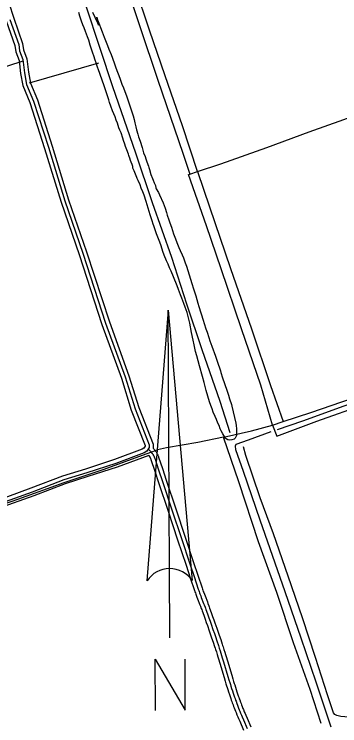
# Model space of a CAD drawing. Extents: x 3477039 to 3515015, y 546746 to 572297.
# Drawn here: x 3508076 to 3509299, y 567644 to 570316 of the extents above; entities that cross this region are included whole.
import ezdxf

# ---------------------------------------------------------------- set-up
doc = ezdxf.new("R2010")
doc.units = 0
for name, color, linetype in [('V-ANNO-SYMB', 7, 'Continuous'), ('V-DTCH-CNTR', 7, 'Continuous'), ('V-ROAD-CNTR', 7, 'Continuous'), ('V-SITE-VEGE', 7, 'Continuous'), ('V-TOPO-SHOR', 7, 'Continuous')]:
    doc.layers.add(name, color=color, linetype=linetype)

msp = doc.modelspace()

# ---------------------------------------------------------------- linework, layer by layer
at = {"layer": 'V-ANNO-SYMB'}
for p, q in [((3508654, 569204), (3508575, 568188.5)), ((3508654, 569204), (3508745, 568189.6)), ((3508659.8, 568234), (3508654, 569204)), ((3508654, 569204), (3508745, 568189.6)), ((3508659.8, 568234), (3508654, 569204)), ((3508661.3, 567974.1), (3508659.8, 568234))]:
    msp.add_line(p, q, dxfattribs=at)
msp.add_lwpolyline([(3508606.9, 567701.7), (3508605.8, 567893.7), (3508718.9, 567702.4), (3508717.8, 567894.4)], dxfattribs=at)
for start, end in [(90.3417, 146.1362), (34.5471, 90.3417), (34.5471, 90.3305)]:
    msp.add_arc((3508660.4, 568131.3), 102.8, start, end, dxfattribs=at)
at = {"layer": 'V-DTCH-CNTR'}
msp.add_line((3508392.7, 570131.6), (3508132.8, 570056.6), dxfattribs=at)
for points in [[(3508487.1, 570453.2), (3508548.2, 570269.3), (3508616, 570068), (3508709.9, 569793.8), (3508735.7, 569715.6)], [(3508764.6, 569725.2), (3508708.2, 569897), (3508643.4, 570084.1), (3508584.5, 570255.8), (3508531, 570417.4), (3508519.1, 570453.3)], [(3507557.8, 569969.9), (3507700.2, 570014.6), (3507859.9, 570065.2), (3508052.1, 570122.5), (3508109.9, 570141)], [(3509046.1, 568773.1), (3509002.1, 568922.9), (3508929.6, 569134.9), (3508853.5, 569359.3), (3508798.8, 569521.6), (3508731, 569714), (3508735.7, 569715.6), (3508764.6, 569725.2), (3508851.8, 569754.4), (3509025.3, 569815.1), (3509184, 569874.5), (3509314.8, 569920.8), (3509475.3, 569979.1), (3509613.9, 570028.6)], [(3508764.6, 569725.2), (3508809.8, 569592), (3508888.3, 569361.1), (3508967.9, 569134.3), (3509039.3, 568922.3), (3509086.4, 568786.3)], [(3508862.1, 568727.9), (3508967.5, 568751.8), (3509046.1, 568773.1), (3509086.4, 568786.3), (3509190.1, 568820.2), (3509347, 568874.8), (3509469.6, 568916.5), (3509635.4, 568972.3), (3509785.8, 569031.7), (3509859.1, 569065.3), (3509927.6, 569094.9)], [(3509046.1, 568773.1), (3509062.1, 568731.7), (3509213.1, 568787.5), (3509396.7, 568852.9), (3509585, 568917.7), (3509765, 568981.3), (3509831.3, 569004.5)], [(3508862.1, 568727.9), (3508765.5, 568708.3), (3508648.3, 568687.4), (3508614.5, 568680.3), (3508595.3, 568673.2), (3508570.7, 568664.2), (3508413.2, 568606.6), (3508262.8, 568556.6), (3508088.7, 568494.2), (3507889.2, 568425.3), (3507797.6, 568392.5)], [(3509229.4, 567653.3), (3509187.2, 567780.6), (3509125.6, 567955.9), (3509062.4, 568144.1), (3508994, 568335.4), (3508919.7, 568559.8), (3508862.1, 568727.9)], [(3510243, 567711.8), (3510225.8, 567695.8), (3510218.7, 567691.7), (3510196.2, 567687.5), (3510021.5, 567682.6), (3509792.3, 567671.6), (3509604.5, 567660.1), (3509475.4, 567662.3), (3509395.4, 567671.1), (3509302.4, 567679.3), (3509288.1, 567682.3), (3509281, 567686.4), (3509275.7, 567692.3), (3509252.5, 567761), (3509207.3, 567900.7), (3509158.6, 568049.4), (3509105.7, 568205.7), (3509049.8, 568365), (3509000.5, 568500.5), (3508945.8, 568658.6), (3508937.4, 568691.2)]]:
    msp.add_lwpolyline(points, dxfattribs=at)
at = {"layer": 'V-ROAD-CNTR'}
for points in [[(3508022.3, 570454.2), (3508037.8, 570417.4), (3508074.7, 570300.5), (3508107.8, 570205.4), (3508111.3, 570182.1), (3508123.8, 570148.7), (3508129.5, 570097.9), (3508137.5, 570056.7), (3508163.2, 569994.9), (3508219.3, 569820.8), (3508280.8, 569619.2), (3508348.4, 569423.6), (3508433.6, 569161.1), (3508507.1, 568958.6), (3508544.4, 568839.2), (3508598.1, 568701.9), (3508598.1, 568686)], [(3508046.2, 570291.1), (3508078.6, 570198.2), (3508082.2, 570174.6), (3508094.4, 570141.7), (3508099.8, 570093.3), (3508108.7, 570048), (3508135.1, 569984.6), (3508190.7, 569811.8), (3508252.2, 569609.9), (3508319.9, 569414.1), (3508405.3, 569151.3), (3508478.7, 568949.1), (3508516.1, 568829.3), (3508568.1, 568696.2), (3508568.1, 568693.7), (3508563.4, 568685.9), (3508557.4, 568682.6), (3508452.6, 568643.4), (3508344.1, 568608.2), (3508257.5, 568581.4), (3508139.1, 568536), (3508005.7, 568488)], [(3508060.4, 570295.8), (3508093.2, 570201.8), (3508096.8, 570178.4), (3508109.1, 570145.2), (3508114.6, 570095.6), (3508123.1, 570052.4), (3508149.1, 569989.7), (3508205, 569816.3), (3508266.5, 569614.6), (3508334.2, 569418.9), (3508419.5, 569156.2), (3508492.9, 568953.9), (3508530.2, 568834.2), (3508583.1, 568699.1), (3508583.1, 568689.6), (3508574.3, 568674.8), (3508563.8, 568668.9), (3508457.6, 568629.3), (3508348.6, 568593.9), (3508262.4, 568567.2), (3508144.3, 568521.9), (3508010.4, 568473.7)], [(3508579.5, 568683.5), (3508581.4, 568681.7), (3508583.2, 568679.9), (3508584.8, 568678.3), (3508586.3, 568676.6), (3508587.8, 568675.1), (3508589.1, 568673.6), (3508590.3, 568672.2), (3508591.4, 568670.8), (3508592.4, 568669.5), (3508593.3, 568668.3), (3508594.2, 568667.2), (3508594.9, 568666.1), (3508596.4, 568664), (3508597.6, 568662.2), (3508598.6, 568660.5), (3508599.4, 568659.1), (3508600.1, 568657.8), (3508600.7, 568656.6), (3508601.7, 568654.6), (3508602.4, 568653.1), (3508602.8, 568651.9), (3508603.5, 568650.2), (3508604.1, 568648.4), (3508618.6, 568605.1), (3508633, 568561.9), (3508668.7, 568454.6), (3508704.4, 568347.3), (3508736, 568252.3), (3508751.8, 568204.8), (3508767.7, 568157.3), (3508769.4, 568152.5), (3508770.9, 568148), (3508772.4, 568143.8), (3508773.9, 568139.9), (3508776.6, 568132.5), (3508779, 568126.1), (3508787.7, 568103.7), (3508789.8, 568098.1), (3508793, 568089.6), (3508794.5, 568085.4), (3508796.1, 568081.2), (3508802.1, 568064.3), (3508807.4, 568049.6), (3508811.9, 568036.7), (3508815.9, 568025.4), (3508822.8, 568005.6), (3508827.9, 567990.7), (3508831.8, 567979.6), (3508837.4, 567962.8), (3508843.1, 567946.1), (3508844.9, 567940.8), (3508846.5, 567935.7), (3508849.7, 567925.7), (3508852.7, 567916.4), (3508855.4, 567907.6), (3508857.9, 567899.4), (3508862.6, 567884), (3508878.7, 567829.8), (3508882.7, 567816.3), (3508885.8, 567806.2), (3508888.2, 567798.6), (3508890, 567792.9), (3508892.7, 567784.4), (3508895.5, 567775.9), (3508898.5, 567766.8), (3508901.2, 567758.9), (3508903.6, 567752), (3508905.7, 567746), (3508907.6, 567740.7), (3508909.3, 567736.1), (3508912.2, 567728), (3508914.5, 567722), (3508916.2, 567717.5), (3508918.8, 567710.8), (3508921.5, 567704), (3508923.3, 567699.6), (3508926.7, 567691.4), (3508929.7, 567684.2), (3508932.4, 567677.9), (3508937.1, 567666.9), (3508951.4, 567634)], [(3508598.1, 568686), (3508599, 568685.1), (3508600.4, 568683.4), (3508601.8, 568681.8), (3508603, 568680.2), (3508604.2, 568678.8), (3508605.3, 568677.4), (3508606.3, 568676), (3508607.2, 568674.7), (3508608.9, 568672.3), (3508610.2, 568670.2)], [(3508581.6, 568659.5), (3508462.5, 568615.1), (3508353.1, 568579.6), (3508267.4, 568553), (3508149.5, 568507.8), (3508015.1, 568459.5), (3507884.9, 568420.2), (3507832.2, 568406.6), (3507797.5, 568394.9)], [(3508581.6, 568659.5), (3508585.6, 568652.9), (3508586.3, 568651.7), (3508586.9, 568650.7), (3508587.3, 568649.9), (3508588.1, 568648.3), (3508588.6, 568647.1), (3508588.9, 568646.3), (3508589.5, 568645), (3508590, 568643.6), (3508604.4, 568600.4), (3508618.8, 568557.1), (3508654.5, 568449.9), (3508690.1, 568342.6), (3508721.8, 568247.6), (3508737.6, 568200.1), (3508753.5, 568152.5), (3508755.2, 568147.6), (3508756.8, 568143), (3508758.3, 568138.7), (3508759.8, 568134.7), (3508762.6, 568127.3), (3508765, 568120.8), (3508773.7, 568098.3), (3508775.8, 568092.7), (3508778.9, 568084.4), (3508780.5, 568080.2), (3508782, 568076.1), (3508788, 568059.3), (3508793.2, 568044.6), (3508797.8, 568031.7), (3508801.7, 568020.4), (3508808.6, 568000.7), (3508813.7, 567985.8), (3508817.6, 567974.7), (3508823.2, 567958), (3508828.9, 567941.3), (3508830.6, 567936.1), (3508832.3, 567931), (3508835.5, 567921.2), (3508838.4, 567911.9), (3508841.1, 567903.2), (3508843.6, 567895), (3508848.2, 567879.7), (3508864.3, 567825.5), (3508868.4, 567811.9), (3508871.5, 567801.7), (3508873.9, 567794.1), (3508875.7, 567788.4), (3508878.4, 567779.8), (3508881.2, 567771.2), (3508884.3, 567762), (3508887, 567754), (3508889.4, 567747.1), (3508891.6, 567740.9), (3508893.5, 567735.6), (3508895.2, 567730.9), (3508898.2, 567722.8), (3508900.5, 567716.7), (3508902.2, 567712.1), (3508904.9, 567705.3), (3508907.6, 567698.5), (3508909.4, 567694), (3508912.8, 567685.6), (3508915.9, 567678.3), (3508918.6, 567672), (3508923.3, 567660.9), (3508937.7, 567628)], [(3508610.2, 568670.2), (3508610.3, 568670.1), (3508611.5, 568668.1), (3508612.5, 568666.4), (3508613.3, 568664.8), (3508614.1, 568663.4), (3508615.2, 568661), (3508616.1, 568659.1), (3508616.7, 568657.6), (3508617.6, 568655.4), (3508618.3, 568653.3), (3508632.8, 568609.9), (3508647.3, 568566.6), (3508682.9, 568459.3), (3508718.6, 568352.1), (3508750.2, 568257), (3508766.1, 568209.6), (3508781.9, 568162.1), (3508783.5, 568157.4), (3508785.1, 568153), (3508786.5, 568148.9), (3508787.9, 568145.1), (3508790.6, 568137.8), (3508793, 568131.5), (3508801.7, 568109), (3508803.8, 568103.4), (3508807, 568094.9), (3508808.6, 568090.6), (3508810.2, 568086.3), (3508816.3, 568069.4), (3508821.5, 568054.6), (3508826.1, 568041.7), (3508830.1, 568030.3), (3508837, 568010.5), (3508842.1, 567995.6), (3508845.9, 567984.4), (3508851.7, 567967.6), (3508857.3, 567950.8), (3508859.1, 567945.5), (3508860.8, 567940.3), (3508864, 567930.3), (3508867, 567920.9), (3508869.8, 567912), (3508872.3, 567903.8), (3508877, 567888.2), (3508893, 567834.1), (3508897.1, 567820.7), (3508900.2, 567810.6), (3508902.5, 567803.1), (3508904.3, 567797.4), (3508907, 567789), (3508909.7, 567780.6), (3508912.7, 567771.6), (3508915.4, 567763.8), (3508917.7, 567757), (3508919.8, 567751), (3508921.7, 567745.8), (3508923.3, 567741.2), (3508926.3, 567733.3), (3508928.5, 567727.4), (3508930.2, 567722.9), (3508932.8, 567716.3), (3508935.4, 567709.6), (3508937.2, 567705.3), (3508940.5, 567697.1), (3508943.5, 567690), (3508946.2, 567683.8), (3508950.9, 567672.8), (3508965.1, 567640)]]:
    msp.add_lwpolyline(points, dxfattribs=at)
at = {"layer": 'V-SITE-VEGE'}
for p, q in [((3508323, 570309), (3508319.2, 570322.5)), ((3508329.4, 570289.1), (3508323, 570309)), ((3508370.2, 570323.6), (3508378.8, 570304.6)), ((3508378.8, 570304.6), (3508389.3, 570283.9)), ((3508393.2, 570274.6), (3508386.5, 570304.9)), ((3508386.5, 570304.9), (3508389.3, 570294.4)), ((3508334.1, 570276.4), (3508329.4, 570289.1)), ((3508389.3, 570294.4), (3508396.8, 570275.4)), ((3508389.3, 570283.9), (3508393.2, 570274.6)), ((3508338.6, 570264), (3508334.1, 570276.4)), ((3508343.8, 570251.1), (3508338.6, 570264)), ((3508351.3, 570230.9), (3508343.8, 570251.1)), ((3508396.8, 570275.4), (3508400.4, 570265.5)), ((3508400.4, 570265.5), (3508406.2, 570250)), ((3508406.2, 570250), (3508410, 570240.1)), ((3508356, 570217.7), (3508351.3, 570230.9)), ((3508410, 570240.1), (3508414.7, 570229.4)), ((3508414.7, 570229.4), (3508427.2, 570198.2)), ((3508362.1, 570199.2), (3508356, 570217.7)), ((3508371.5, 570169.7), (3508362.1, 570199.2)), ((3508427.2, 570198.2), (3508431.9, 570185)), ((3508431.9, 570185), (3508440.2, 570164.3)), ((3508375.1, 570159.2), (3508371.5, 570169.7)), ((3508380.9, 570143.5), (3508375.1, 570159.2)), ((3508384.5, 570133), (3508380.9, 570143.5)), ((3508440.2, 570164.3), (3508445.2, 570150.2)), ((3508445.2, 570150.2), (3508453.2, 570129)), ((3508389.5, 570117), (3508384.5, 570133)), ((3508393.4, 570106.6), (3508389.5, 570117)), ((3508453.2, 570129), (3508458.5, 570114.7)), ((3508398.1, 570092.8), (3508393.4, 570106.6)), ((3508407.5, 570064.4), (3508398.1, 570092.8)), ((3508458.5, 570114.7), (3508473.2, 570076)), ((3508413.1, 570050), (3508407.5, 570064.4)), ((3508473.2, 570076), (3508480.9, 570053.7)), ((3508416.9, 570039.3), (3508413.1, 570050)), ((3508422.2, 570023.8), (3508416.9, 570039.3)), ((3508480.9, 570053.7), (3508486.5, 570039.1)), ((3508486.5, 570039.1), (3508498.9, 570005.2)), ((3508425.5, 570012.5), (3508422.2, 570023.8)), ((3508431.1, 569994.9), (3508425.5, 570012.5)), ((3508434.7, 569984.1), (3508431.1, 569994.9)), ((3508439.4, 569970.9), (3508434.7, 569984.1)), ((3508498.9, 570005.2), (3508516.1, 569957.2)), ((3508446, 569953.2), (3508439.4, 569970.9)), ((3508516.1, 569957.2), (3508522.7, 569934)), ((3508455.4, 569930.4), (3508446, 569953.2)), ((3508459.6, 569917.7), (3508455.4, 569930.4)), ((3508522.7, 569934), (3508526.3, 569920.8)), ((3508464, 569906.4), (3508459.6, 569917.7)), ((3508469.8, 569889.5), (3508464, 569906.4)), ((3508526.3, 569920.8), (3508529.4, 569908.4)), ((3508529.4, 569908.4), (3508532.7, 569892.4)), ((3508473.4, 569880.2), (3508469.8, 569889.5)), ((3508477.9, 569870.5), (3508473.4, 569880.2)), ((3508532.7, 569892.4), (3508535.5, 569881.4)), ((3508535.5, 569881.4), (3508540.2, 569865.9)), ((3508484, 569850.4), (3508477.9, 569870.5)), ((3508486.7, 569841.6), (3508484, 569850.4)), ((3508540.2, 569865.9), (3508543.5, 569855.4)), ((3508543.5, 569855.4), (3508549.1, 569838.6)), ((3508491.2, 569828.1), (3508486.7, 569841.6)), ((3508494.5, 569819), (3508491.2, 569828.1)), ((3508549.1, 569838.6), (3508556.3, 569814.9)), ((3508499.2, 569807.1), (3508494.5, 569819)), ((3508505.3, 569790.6), (3508499.2, 569807.1)), ((3508556.3, 569814.9), (3508559.3, 569805.5)), ((3508559.3, 569805.5), (3508562.4, 569795.6)), ((3508506.4, 569785.9), (3508505.3, 569790.6)), ((3508507.5, 569782), (3508506.4, 569785.9)), ((3508510, 569775.1), (3508507.5, 569782)), ((3508512.5, 569766.6), (3508510, 569775.1)), ((3508562.4, 569795.6), (3508567.6, 569781)), ((3508567.6, 569781), (3508570.1, 569773)), ((3508570.1, 569773), (3508574.6, 569761.4)), ((3508515.2, 569760.5), (3508512.5, 569766.6)), ((3508519.1, 569751.1), (3508515.2, 569760.5)), ((3508521.3, 569744), (3508519.1, 569751.1)), ((3508521.9, 569737.6), (3508521.3, 569744)), ((3508574.6, 569761.4), (3508580.4, 569744.9)), ((3508580.4, 569744.9), (3508581.5, 569739.9)), ((3508522.5, 569735.7), (3508521.9, 569737.6)), ((3508526.3, 569728), (3508522.5, 569735.7)), ((3508536.6, 569702.9), (3508526.3, 569728)), ((3508581.5, 569739.9), (3508584.3, 569732.2)), ((3508584.3, 569732.2), (3508589, 569714.5)), ((3508538.5, 569699.1), (3508536.6, 569702.9)), ((3508542, 569691.2), (3508538.5, 569699.1)), ((3508548.8, 569674.9), (3508542, 569691.2)), ((3508589, 569714.5), (3508595.3, 569699.4)), ((3508595.3, 569699.4), (3508597.6, 569692.5)), ((3508597.6, 569692.5), (3508602.2, 569682.5)), ((3508553.7, 569662.7), (3508548.8, 569674.9)), ((3508558.8, 569649.5), (3508553.7, 569662.7)), ((3508602.2, 569682.5), (3508603.6, 569680.3)), ((3508603.6, 569680.3), (3508606.4, 569673.2)), ((3508606.4, 569673.2), (3508607.8, 569664.3)), ((3508607.8, 569664.3), (3508610, 569660)), ((3508563.9, 569636.1), (3508558.8, 569649.5)), ((3508571.3, 569613.1), (3508563.9, 569636.1)), ((3508610, 569660), (3508618, 569646)), ((3508618, 569646), (3508621.5, 569637.2)), ((3508621.5, 569637.2), (3508635.3, 569607)), ((3508586.8, 569563.1), (3508571.3, 569613.1)), ((3508635.3, 569607), (3508639.3, 569597.1)), ((3508639.3, 569597.1), (3508643.1, 569587.5)), ((3508643.1, 569587.5), (3508648.1, 569571.8)), ((3508595, 569539.4), (3508586.8, 569563.1)), ((3508648.1, 569571.8), (3508651.1, 569560.7)), ((3508651.1, 569560.7), (3508656.4, 569544.1)), ((3508598.6, 569527.8), (3508595, 569539.4)), ((3508656.4, 569544.1), (3508660.2, 569532.7)), ((3508660.2, 569532.7), (3508666.5, 569515.7)), ((3508600.9, 569520.9), (3508598.6, 569527.8)), ((3508604.5, 569509.7), (3508600.9, 569520.9)), ((3508611.2, 569490.9), (3508604.5, 569509.7)), ((3508666.5, 569515.7), (3508674.8, 569491)), ((3508615.6, 569478.3), (3508611.2, 569490.9)), ((3508623, 569459.3), (3508615.6, 569478.3)), ((3508674.8, 569491), (3508682.2, 569472)), ((3508627.9, 569446), (3508623, 569459.3)), ((3508682.2, 569472), (3508686.8, 569459)), ((3508686.8, 569459), (3508694.2, 569440.2)), ((3508635, 569424.6), (3508627.9, 569446)), ((3508640.1, 569410.6), (3508635, 569424.6)), ((3508694.2, 569440.2), (3508699.5, 569428.5)), ((3508699.5, 569428.5), (3508707.1, 569411.9)), ((3508648.4, 569389.7), (3508640.1, 569410.6)), ((3508707.1, 569411.9), (3508712, 569400.6)), ((3508712, 569400.6), (3508718.9, 569382)), ((3508654, 569376.9), (3508648.4, 569389.7)), ((3508659.9, 569364), (3508654, 569376.9)), ((3508718.9, 569382), (3508723, 569369.4)), ((3508723, 569369.4), (3508733.1, 569336.9)), ((3508665.5, 569350.5), (3508659.9, 569364)), ((3508674.3, 569330), (3508665.5, 569350.5)), ((3508688.7, 569295.8), (3508674.3, 569330)), ((3508733.1, 569336.9), (3508743.3, 569304.5)), ((3508693.6, 569282.6), (3508688.7, 569295.8)), ((3508743.3, 569304.5), (3508749.8, 569285.2)), ((3508701.4, 569262.4), (3508693.6, 569282.6)), ((3508706.1, 569249.1), (3508701.4, 569262.4)), ((3508749.8, 569285.2), (3508757.8, 569258.6)), ((3508713.5, 569229.5), (3508706.1, 569249.1)), ((3508757.8, 569258.6), (3508761.9, 569244.4)), ((3508761.9, 569244.4), (3508765.9, 569230.8)), ((3508718.4, 569216), (3508713.5, 569229.5)), ((3508725.7, 569195.3), (3508718.4, 569216)), ((3508765.9, 569230.8), (3508769.9, 569218)), ((3508769.9, 569218), (3508785.4, 569167.3)), ((3508729.7, 569181.1), (3508725.7, 569195.3)), ((3508735.4, 569156.3), (3508729.7, 569181.1)), ((3508742.4, 569120.4), (3508735.4, 569156.3)), ((3508785.4, 569167.3), (3508789.6, 569154.2)), ((3508789.6, 569154.2), (3508796.6, 569134.8)), ((3508796.6, 569134.8), (3508800.6, 569122.1)), ((3508748, 569092.3), (3508742.4, 569120.4)), ((3508800.6, 569122.1), (3508807.3, 569102.4)), ((3508807.3, 569102.4), (3508811.6, 569089.4)), ((3508751.9, 569074.7), (3508748, 569092.3)), ((3508757.7, 569049.4), (3508751.9, 569074.7)), ((3508811.6, 569089.4), (3508818.3, 569069.6)), ((3508761.7, 569033.3), (3508757.7, 569049.4)), ((3508818.3, 569069.6), (3508832, 569032.3)), ((3508771.8, 568995.9), (3508761.7, 569033.3)), ((3508832, 569032.3), (3508838.1, 569013.3)), ((3508783.2, 568955.8), (3508771.8, 568995.9)), ((3508838.1, 569013.3), (3508850.5, 568976.5)), ((3508850.5, 568976.5), (3508852.7, 568970.3)), ((3508852.7, 568970.3), (3508859.1, 568951)), ((3508789.1, 568933.4), (3508783.2, 568955.8)), ((3508859.1, 568951), (3508874.3, 568904.4)), ((3508793, 568917.9), (3508789.1, 568933.4)), ((3508797, 568902.5), (3508793, 568917.9)), ((3508803, 568881.3), (3508797, 568902.5)), ((3508874.3, 568904.4), (3508881.1, 568885.1)), ((3508809.8, 568860.3), (3508803, 568881.3)), ((3508881.1, 568885.1), (3508885.3, 568871.9)), ((3508885.3, 568871.9), (3508891.8, 568850.9)), ((3508814.5, 568846.8), (3508809.8, 568860.3)), ((3508819.4, 568833.8), (3508814.5, 568846.8)), ((3508891.8, 568850.9), (3508893.7, 568844.2)), ((3508893.7, 568844.2), (3508908.6, 568780.3)), ((3508824.1, 568821.9), (3508819.4, 568833.8)), ((3508831.2, 568805), (3508824.1, 568821.9)), ((3508835.8, 568794.6), (3508831.2, 568805)), ((3508841.6, 568779.9), (3508835.8, 568794.6)), ((3508845.5, 568771.1), (3508841.6, 568779.9)), ((3508850.4, 568758.9), (3508845.5, 568771.1)), ((3508854.1, 568751.1), (3508850.4, 568758.9)), ((3508908.6, 568780.3), (3508910.4, 568771.2)), ((3508910.4, 568771.2), (3508911.3, 568759.5)), ((3508911.3, 568759.5), (3508911.7, 568740.5)), ((3508859.9, 568739.9), (3508854.1, 568751.1)), ((3508863.1, 568734.5), (3508859.9, 568739.9)), ((3508867.5, 568727.6), (3508863.1, 568734.5)), ((3508869.8, 568724.5), (3508867.5, 568727.6)), ((3508910.6, 568733.5), (3508906.6, 568724.2)), ((3508911.7, 568740.5), (3508910.6, 568733.5)), ((3508872.1, 568721.7), (3508869.8, 568724.5)), ((3508879.2, 568718.2), (3508872.1, 568721.7)), ((3508886.2, 568716.9), (3508879.2, 568718.2)), ((3508893.5, 568717.2), (3508886.2, 568716.9)), ((3508902.4, 568720.6), (3508893.5, 568717.2)), ((3508906.6, 568724.2), (3508902.4, 568720.6))]:
    msp.add_line(p, q, dxfattribs=at)
at = {"layer": 'V-TOPO-SHOR'}
for points in [[(3508308.5, 570452.1), (3508343.8, 570350.7), (3508397.3, 570187.8), (3508445.5, 570044.5), (3508532.3, 569794.7), (3508594.7, 569608.8), (3508666.6, 569403.3), (3508723.7, 569228), (3508781.3, 569057.5), (3508848.5, 568862.7), (3508886.6, 568744.9)], [(3509776, 569004.8), (3509623.8, 568949.5), (3509480.5, 568899), (3509314.1, 568844.3), (3509159.6, 568788.4), (3509064.3, 568755.1)], [(3509040.6, 568747.4), (3508955.3, 568717.1), (3508908.5, 568699.9), (3508906.2, 568693.9), (3508906.8, 568680.9), (3508935.9, 568600.4), (3508998.9, 568417.4), (3509092.2, 568148), (3509152.3, 567974.5), (3509208.8, 567808.7), (3509265.8, 567640)]]:
    msp.add_lwpolyline(points, dxfattribs=at)

doc.saveas('drawing.dxf')
